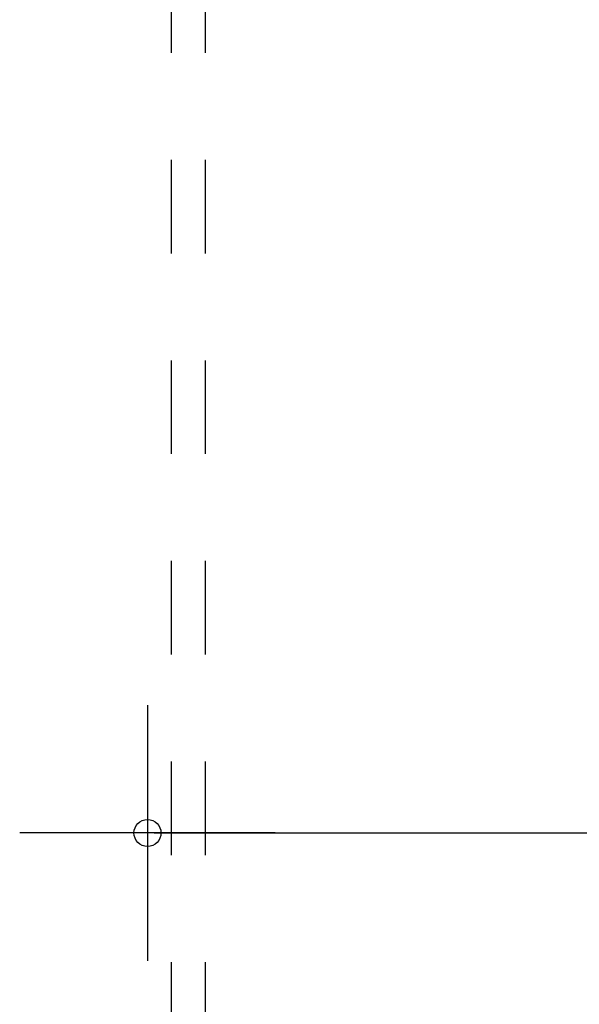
# Model space of a CAD drawing. Header units: millimetres. Extents: x 22865 to 60762, y -18816 to 15611.
# Tile 275 of 517: x 37370 to 37412, y 5407 to 5480. Entities that reach past the tile are written whole.
import ezdxf

# ---------------------------------------------------------------- set-up
doc = ezdxf.new("R2010")
doc.units = ezdxf.units.MM
doc.linetypes.add('DASHED', pattern=[15, 7, -8])
doc.layers.add('bramy przemyslowe', color=5, linetype='Continuous')
doc.layers.add('WYMIARY', color=6, linetype='Continuous')
doc.styles.add('1-100', font='simplex.shx', dxfattribs={"width": 0.8, "height": 15})
doc.dimstyles.new('1-100', dxfattribs={"dimscale": 0.5, "dimtxt": 100, "dimasz": 1, "dimexe": 0.18, "dimexo": 0.0625, "dimgap": 5, "dimtad": 1, "dimdec": 1, "dimzin": 0, "dimdsep": 46, "dimtxsty": '1-100', "dimblk1": 'K', "dimblk2": 'K', "dimsah": 1, "dimcen": 0.09, "dimse1": 1, "dimse2": 1, "dimadec": 0, "dimazin": 0, "dimtfac": 1, "dimtdec": 1, "dimtofl": 0, "dimtmove": 0, "dimatfit": 3, "dimldrblk": 'K', "dimfxl": 0, "dimtolj": 1, "dimtzin": 0, "dimarcsym": 0})

# ---------------------------------------------------------------- blocks, each defined once
blk = doc.blocks.new('K')
for p, q in [((0, -19.11), (0, 19.11)), ((-19.11, 0), (19.11, 0))]:
    blk.add_line(p, q)
blk.add_circle((0, 0), 2.02)
blk = doc.blocks.new('*D796')
at = {"layer": 'WYMIARY', "color": 0, "lineweight": -2}
blk.add_line((37379.716, 5419.615), (37748.716, 5419.615), dxfattribs=at)
at = {"layer": 'WYMIARY', "color": 0, "linetype": 'ByBlock', "lineweight": -2, "xscale": 0.5, "yscale": 0.5, "zscale": 0.5, "rotation": 180}
blk.add_blockref('K', (37379.216, 5419.615), dxfattribs=at)
at = {"layer": 'WYMIARY', "color": 0, "linetype": 'ByBlock', "lineweight": -2, "xscale": 0.5, "yscale": 0.5, "zscale": 0.5}
blk.add_blockref('K', (37749.216, 5419.615), dxfattribs=at)
at = {"layer": 'WYMIARY', "color": 0, "insert": (37534.905, 5429.615), "char_height": 15, "attachment_point": 5, "style": '1-100'}
blk.add_mtext('\\A1;370.0', dxfattribs=at)

msp = doc.modelspace()

# ---------------------------------------------------------------- linework, layer by layer
at = {"layer": 'bramy przemyslowe', "color": 5, "linetype": 'DASHED'}
for p, q in [((37381.016, 5357.958), (37381.016, 5824.058)), ((37383.566, 5357.958), (37383.566, 5824.058))]:
    msp.add_line(p, q, dxfattribs=at)

# ---------------------------------------------------------------- dimensions: what is measured, and where the dimension line sits
at = {"layer": 'WYMIARY'}
dim = msp.add_linear_dim(base=(37749.216, 5419.615), p1=(37379.216, 5379.015), p2=(37749.216, 5379.015), dimstyle='1-100', dxfattribs=at)
dim.commit()
dim.dimension.update_dxf_attribs({"geometry": '*D796', "text_midpoint": (37534.905, 5419.615), "dimtype": 160})

doc.saveas('drawing.dxf')
